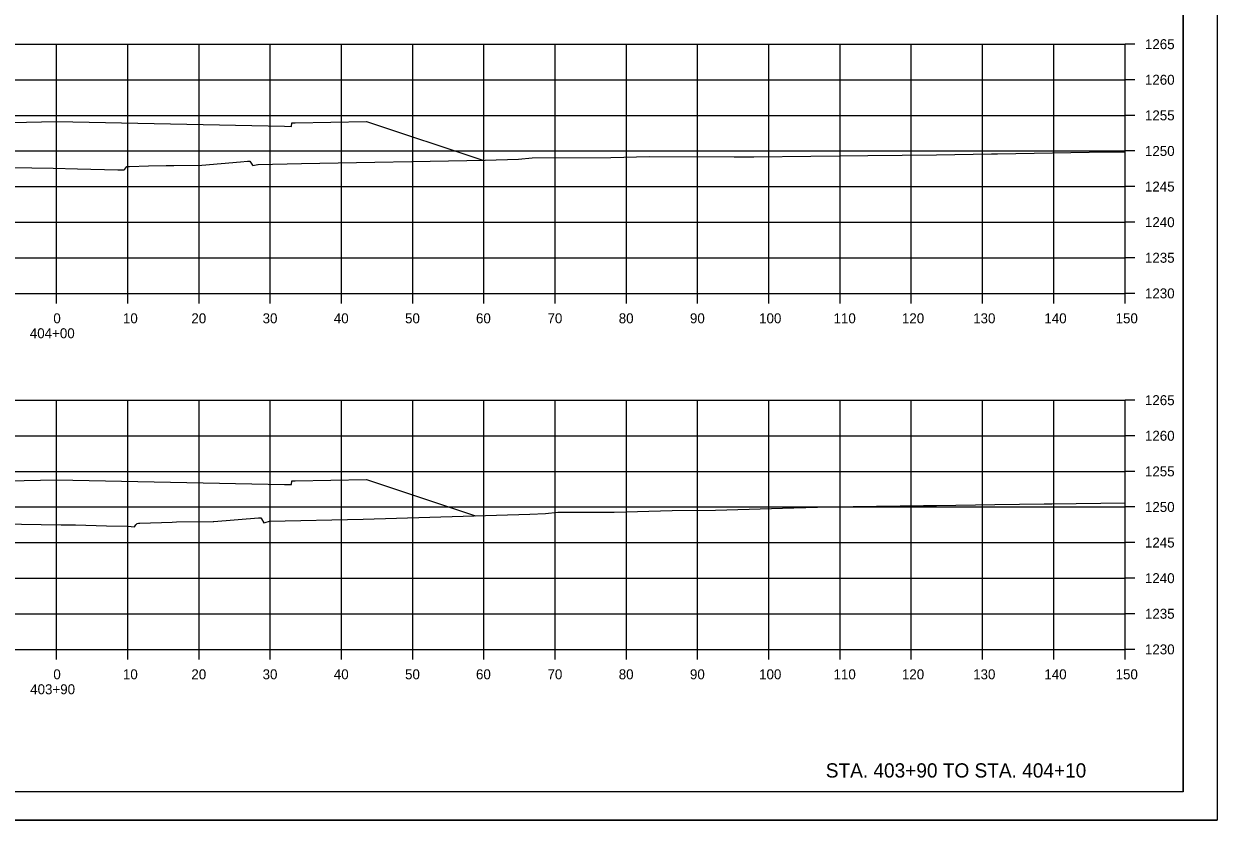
# Model space of a CAD drawing. Extents: x -70 to 701944, y -4 to 666871.
# Drawn here: x 669211.5 to 669379, y 661995.6 to 662107.4 of the extents above; entities that cross this region are included whole.
import ezdxf

# ---------------------------------------------------------------- set-up
doc = ezdxf.new("R2010")
doc.units = 0
for name, color, linetype in [('R_Axis', 7, 'Continuous'), ('R_Axis Annot', 7, 'Continuous'), ('R_Border', 7, 'Continuous'), ('R_Draft', 7, 'Continuous'), ('R_Exist Surface', 7, 'Continuous'), ('R_Fin Surface', 7, 'Continuous'), ('R_Grid', 7, 'Continuous'), ('R_No Plot', 7, 'Continuous')]:
    doc.layers.add(name, color=color, linetype=linetype)

msp = doc.modelspace()

# ---------------------------------------------------------------- linework, layer by layer
at = {"layer": 'R_Axis'}
for p, q in [((669366.07, 662069.54), (669366.07, 662104.54)), ((669367.47, 662104.54), (669366.07, 662104.54)), ((669367.47, 662099.54), (669366.07, 662099.54)), ((669367.47, 662094.54), (669366.07, 662094.54)), ((669367.47, 662089.54), (669366.07, 662089.54)), ((669367.47, 662084.54), (669366.07, 662084.54)), ((669367.47, 662079.54), (669366.07, 662079.54)), ((669367.47, 662074.54), (669366.07, 662074.54)), ((669066.07, 662069.54), (669366.07, 662069.54)), ((669216.07, 662068.14), (669216.07, 662069.54)), ((669226.07, 662068.14), (669226.07, 662069.54)), ((669236.07, 662068.14), (669236.07, 662069.54)), ((669246.07, 662068.14), (669246.07, 662069.54)), ((669256.07, 662068.14), (669256.07, 662069.54)), ((669266.07, 662068.14), (669266.07, 662069.54)), ((669276.07, 662068.14), (669276.07, 662069.54)), ((669286.07, 662068.14), (669286.07, 662069.54)), ((669296.07, 662068.14), (669296.07, 662069.54)), ((669306.07, 662068.14), (669306.07, 662069.54)), ((669316.07, 662068.14), (669316.07, 662069.54)), ((669326.07, 662068.14), (669326.07, 662069.54)), ((669336.07, 662068.14), (669336.07, 662069.54)), ((669346.07, 662068.14), (669346.07, 662069.54)), ((669356.07, 662068.14), (669356.07, 662069.54)), ((669366.07, 662068.14), (669366.07, 662069.54)), ((669367.47, 662069.54), (669366.07, 662069.54)), ((669366.07, 662019.54), (669366.07, 662054.54)), ((669367.47, 662054.54), (669366.07, 662054.54)), ((669367.47, 662049.54), (669366.07, 662049.54)), ((669367.47, 662044.54), (669366.07, 662044.54)), ((669367.47, 662039.54), (669366.07, 662039.54)), ((669367.47, 662034.54), (669366.07, 662034.54)), ((669367.47, 662029.54), (669366.07, 662029.54)), ((669367.47, 662024.54), (669366.07, 662024.54)), ((669066.07, 662019.54), (669366.07, 662019.54)), ((669216.07, 662018.14), (669216.07, 662019.54)), ((669226.07, 662018.14), (669226.07, 662019.54)), ((669236.07, 662018.14), (669236.07, 662019.54)), ((669246.07, 662018.14), (669246.07, 662019.54)), ((669256.07, 662018.14), (669256.07, 662019.54)), ((669266.07, 662018.14), (669266.07, 662019.54)), ((669276.07, 662018.14), (669276.07, 662019.54)), ((669286.07, 662018.14), (669286.07, 662019.54)), ((669296.07, 662018.14), (669296.07, 662019.54)), ((669306.07, 662018.14), (669306.07, 662019.54)), ((669316.07, 662018.14), (669316.07, 662019.54)), ((669326.07, 662018.14), (669326.07, 662019.54)), ((669336.07, 662018.14), (669336.07, 662019.54)), ((669346.07, 662018.14), (669346.07, 662019.54)), ((669356.07, 662018.14), (669356.07, 662019.54)), ((669366.07, 662018.14), (669366.07, 662019.54)), ((669367.47, 662019.54), (669366.07, 662019.54))]:
    msp.add_line(p, q, dxfattribs=at)
at = {"layer": 'R_Border'}
for q in [(669374.25, 662205), (669058.07, 661999.54)]:
    msp.add_line((669374.25, 661999.54), q, dxfattribs=at)
at = {"layer": 'R_Exist Surface'}
for points in [[(669203.56, 662087.31), (669215.59, 662087.12), (669219, 662087.04), (669224.68, 662086.9), (669225.38, 662086.89), (669225.56, 662086.89), (669225.64, 662086.98), (669225.94, 662087.34), (669226.02, 662087.34), (669226.32, 662087.35), (669228.99, 662087.43), (669231.47, 662087.51), (669232.53, 662087.52), (669236.46, 662087.56), (669241.87, 662088.01), (669242.88, 662088.09), (669243.15, 662088.09), (669243.18, 662088.09), (669243.58, 662087.57), (669243.62, 662087.5), (669244.32, 662087.62), (669244.39, 662087.63), (669250.45, 662087.76), (669276.22, 662088.26), (669280.92, 662088.39), (669282.85, 662088.6), (669293.88, 662088.61), (669299.3, 662088.76), (669311.22, 662088.73), (669313.97, 662088.73), (669329.97, 662088.89), (669339.61, 662088.99), (669347.31, 662089.13), (669348.18, 662089.14), (669363.61, 662089.41), (669366.07, 662089.43)], [(669202.71, 662037.26), (669216.69, 662037.03), (669218.7, 662037.02), (669223.08, 662036.91), (669226.1, 662036.84), (669226.54, 662036.78), (669227, 662036.77), (669227.2, 662037.01), (669227.39, 662037.24), (669227.58, 662037.26), (669227.76, 662037.26), (669232.27, 662037.43), (669232.88, 662037.45), (669238.04, 662037.49), (669238.09, 662037.49), (669238.16, 662037.5), (669244.43, 662038), (669244.5, 662038), (669244.74, 662038), (669244.84, 662037.87), (669245.15, 662037.33), (669245.33, 662037.36), (669245.97, 662037.54), (669259.09, 662037.81), (669282.49, 662038.55), (669284.7, 662038.61), (669286.44, 662038.8), (669294.34, 662038.83), (669302.51, 662039.06), (669308.59, 662039.1), (669319.57, 662039.43), (669324.56, 662039.54), (669337.8, 662039.73), (669339.6, 662039.77), (669347.81, 662039.88), (669354.71, 662039.97), (669355.81, 662039.98), (669366.07, 662040.1)]]:
    msp.add_lwpolyline(points, dxfattribs=at)
at = {"layer": 'R_Fin Surface'}
for points in [[(669201.27, 662093.35), (669216.07, 662093.66), (669248.07, 662093.02), (669249.07, 662093), (669249.08, 662093.5), (669249.58, 662093.5), (669254.58, 662093.6), (669259.58, 662093.7), (669275.91, 662088.25)], [(669202.44, 662043.08), (669216.07, 662043.36), (669248.07, 662042.72), (669249.07, 662042.7), (669249.08, 662043.2), (669249.58, 662043.2), (669254.58, 662043.3), (669259.58, 662043.4), (669274.86, 662038.31)]]:
    msp.add_lwpolyline(points, dxfattribs=at)
at = {"layer": 'R_Grid'}
for p, q in [((669066.07, 662104.54), (669366.07, 662104.54)), ((669216.07, 662069.54), (669216.07, 662104.54)), ((669226.07, 662069.54), (669226.07, 662104.54)), ((669236.07, 662069.54), (669236.07, 662104.54)), ((669246.07, 662069.54), (669246.07, 662104.54)), ((669256.07, 662069.54), (669256.07, 662104.54)), ((669266.07, 662069.54), (669266.07, 662104.54)), ((669276.07, 662069.54), (669276.07, 662104.54)), ((669286.07, 662069.54), (669286.07, 662104.54)), ((669296.07, 662069.54), (669296.07, 662104.54)), ((669306.07, 662069.54), (669306.07, 662104.54)), ((669316.07, 662069.54), (669316.07, 662104.54)), ((669326.07, 662069.54), (669326.07, 662104.54)), ((669336.07, 662069.54), (669336.07, 662104.54)), ((669346.07, 662069.54), (669346.07, 662104.54)), ((669356.07, 662069.54), (669356.07, 662104.54)), ((669366.07, 662069.54), (669366.07, 662104.54)), ((669066.07, 662099.54), (669366.07, 662099.54)), ((669066.07, 662094.54), (669366.07, 662094.54)), ((669066.07, 662089.54), (669366.07, 662089.54)), ((669066.07, 662084.54), (669366.07, 662084.54)), ((669066.07, 662079.54), (669366.07, 662079.54)), ((669066.07, 662074.54), (669366.07, 662074.54)), ((669066.07, 662069.54), (669366.07, 662069.54)), ((669066.07, 662054.54), (669366.07, 662054.54)), ((669216.07, 662019.54), (669216.07, 662054.54)), ((669226.07, 662019.54), (669226.07, 662054.54)), ((669236.07, 662019.54), (669236.07, 662054.54)), ((669246.07, 662019.54), (669246.07, 662054.54)), ((669256.07, 662019.54), (669256.07, 662054.54)), ((669266.07, 662019.54), (669266.07, 662054.54)), ((669276.07, 662019.54), (669276.07, 662054.54)), ((669286.07, 662019.54), (669286.07, 662054.54)), ((669296.07, 662019.54), (669296.07, 662054.54)), ((669306.07, 662019.54), (669306.07, 662054.54)), ((669316.07, 662019.54), (669316.07, 662054.54)), ((669326.07, 662019.54), (669326.07, 662054.54)), ((669336.07, 662019.54), (669336.07, 662054.54)), ((669346.07, 662019.54), (669346.07, 662054.54)), ((669356.07, 662019.54), (669356.07, 662054.54)), ((669366.07, 662019.54), (669366.07, 662054.54)), ((669066.07, 662049.54), (669366.07, 662049.54)), ((669066.07, 662044.54), (669366.07, 662044.54)), ((669066.07, 662039.54), (669366.07, 662039.54)), ((669066.07, 662034.54), (669366.07, 662034.54)), ((669066.07, 662029.54), (669366.07, 662029.54)), ((669066.07, 662024.54), (669366.07, 662024.54)), ((669066.07, 662019.54), (669366.07, 662019.54))]:
    msp.add_line(p, q, dxfattribs=at)
at = {"layer": 'R_No Plot'}
msp.add_line((669045.67, 661995.56), (669379, 661995.56), dxfattribs=at)
for points in [[(669045.66, 662208.89), (669379, 662208.89), (669379, 661995.56), (669045.66, 661995.56)], [(669291.99, 662205), (669291.99, 662195.12), (669327.72, 662195.12), (669327.72, 662192.2), (669350.92, 662192.2), (669350.92, 662167.87), (669374.25, 662167.87), (669374.25, 661999.54), (669058.07, 661999.54), (669058.07, 662205)]]:
    msp.add_lwpolyline(points, close=True, dxfattribs=at)

# ---------------------------------------------------------------- texts
at = {"layer": 'R_Axis Annot'}
for s, p in [('1265', (669368.87, 662103.84)), ('1260', (669368.87, 662098.84)), ('1255', (669368.87, 662093.84)), ('1250', (669368.87, 662088.84)), ('1245', (669368.87, 662083.84)), ('1240', (669368.87, 662078.84)), ('1235', (669368.87, 662073.84)), ('1230', (669368.87, 662068.84)), ('0', (669215.61, 662065.34)), ('10', (669225.38, 662065.34)), ('20', (669234.99, 662065.34)), ('30', (669244.99, 662065.34)), ('40', (669254.99, 662065.34)), ('50', (669264.99, 662065.34)), ('60', (669274.95, 662065.34)), ('70', (669284.99, 662065.34)), ('80', (669294.99, 662065.34)), ('90', (669304.99, 662065.34)), ('100', (669314.7, 662065.34)), ('110', (669325.15, 662065.34)), ('120', (669334.75, 662065.34)), ('130', (669344.75, 662065.34)), ('140', (669354.75, 662065.34)), ('150', (669364.75, 662065.34)), ('404+00', (669212.31, 662063.24)), ('1265', (669368.87, 662053.84)), ('1260', (669368.87, 662048.84)), ('1255', (669368.87, 662043.84)), ('1250', (669368.87, 662038.84)), ('1245', (669368.87, 662033.84)), ('1240', (669368.87, 662028.84)), ('1235', (669368.87, 662023.84)), ('1230', (669368.87, 662018.84)), ('0', (669215.61, 662015.34)), ('10', (669225.38, 662015.34)), ('20', (669234.99, 662015.34)), ('30', (669244.99, 662015.34)), ('40', (669254.99, 662015.34)), ('50', (669264.99, 662015.34)), ('60', (669274.95, 662015.34)), ('70', (669284.99, 662015.34)), ('80', (669294.99, 662015.34)), ('90', (669304.99, 662015.34)), ('100', (669314.7, 662015.34)), ('110', (669325.15, 662015.34)), ('120', (669334.75, 662015.34)), ('130', (669344.75, 662015.34)), ('140', (669354.75, 662015.34)), ('150', (669364.75, 662015.34)), ('403+90', (669212.36, 662013.24))]:
    msp.add_text(s, height=1.4, dxfattribs=at).set_placement(p)
at = {"layer": 'R_Draft'}
msp.add_text('STA. 403+90 TO STA. 404+10', height=2, dxfattribs=at).set_placement((669324.06, 662001.54))

doc.saveas('drawing.dxf')
